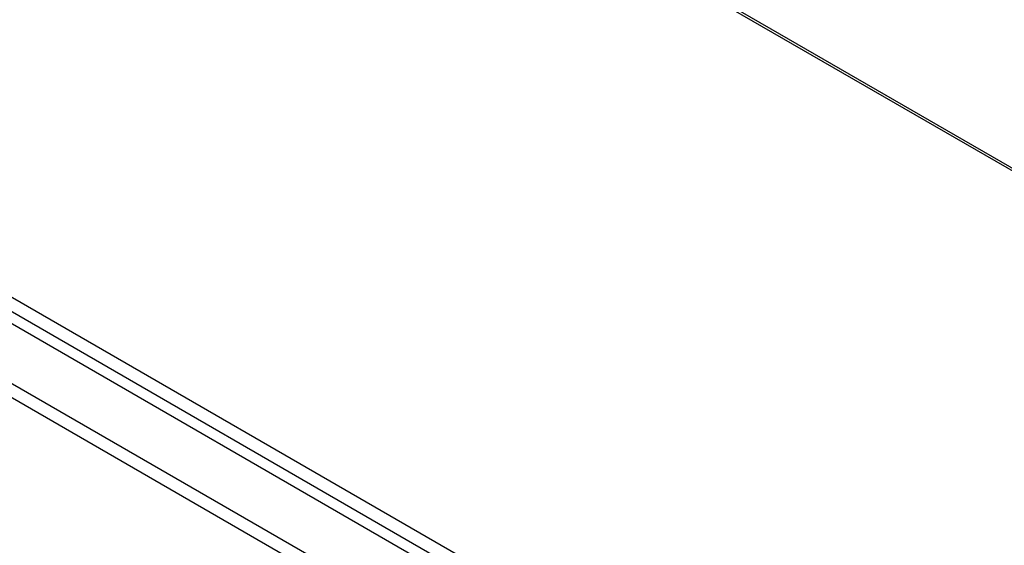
# Model space of a CAD drawing. Header units: inches. Extents: x 19 to 446, y 48 to 210.
# Tile 260 of 280: x 415.82 to 427.01, y 180.71 to 186.69. Entities that reach past the tile are written whole.
import ezdxf

# ---------------------------------------------------------------- set-up
doc = ezdxf.new("R2010")
doc.units = ezdxf.units.IN
doc.header["$MEASUREMENT"] = 0
doc.layers.add('Visible Edges(ANSI)', color=7, linetype='Continuous', lineweight=25)
doc.layers.add('Visible Tangent Edges(ANSI)', color=7, linetype='Continuous', lineweight=25)

msp = doc.modelspace()

# ---------------------------------------------------------------- linework, layer by layer
at = {"layer": 'Visible Edges(ANSI)'}
for p, q in [((416.057, 191.378), (444.622, 174.886)), ((408.945, 187.15), (438.364, 170.165))]:
    msp.add_line(p, q, dxfattribs=at)
at = {"layer": 'Visible Tangent Edges(ANSI)'}
for p, q in [((444.622, 174.853), (416.008, 191.374)), ((438.635, 170.306), (409.077, 187.372)), ((409.007, 187.251), (438.565, 170.185)), ((408.355, 186.809), (437.774, 169.824)), ((437.704, 169.703), (408.285, 186.688))]:
    msp.add_line(p, q, dxfattribs=at)

doc.saveas('drawing.dxf')
